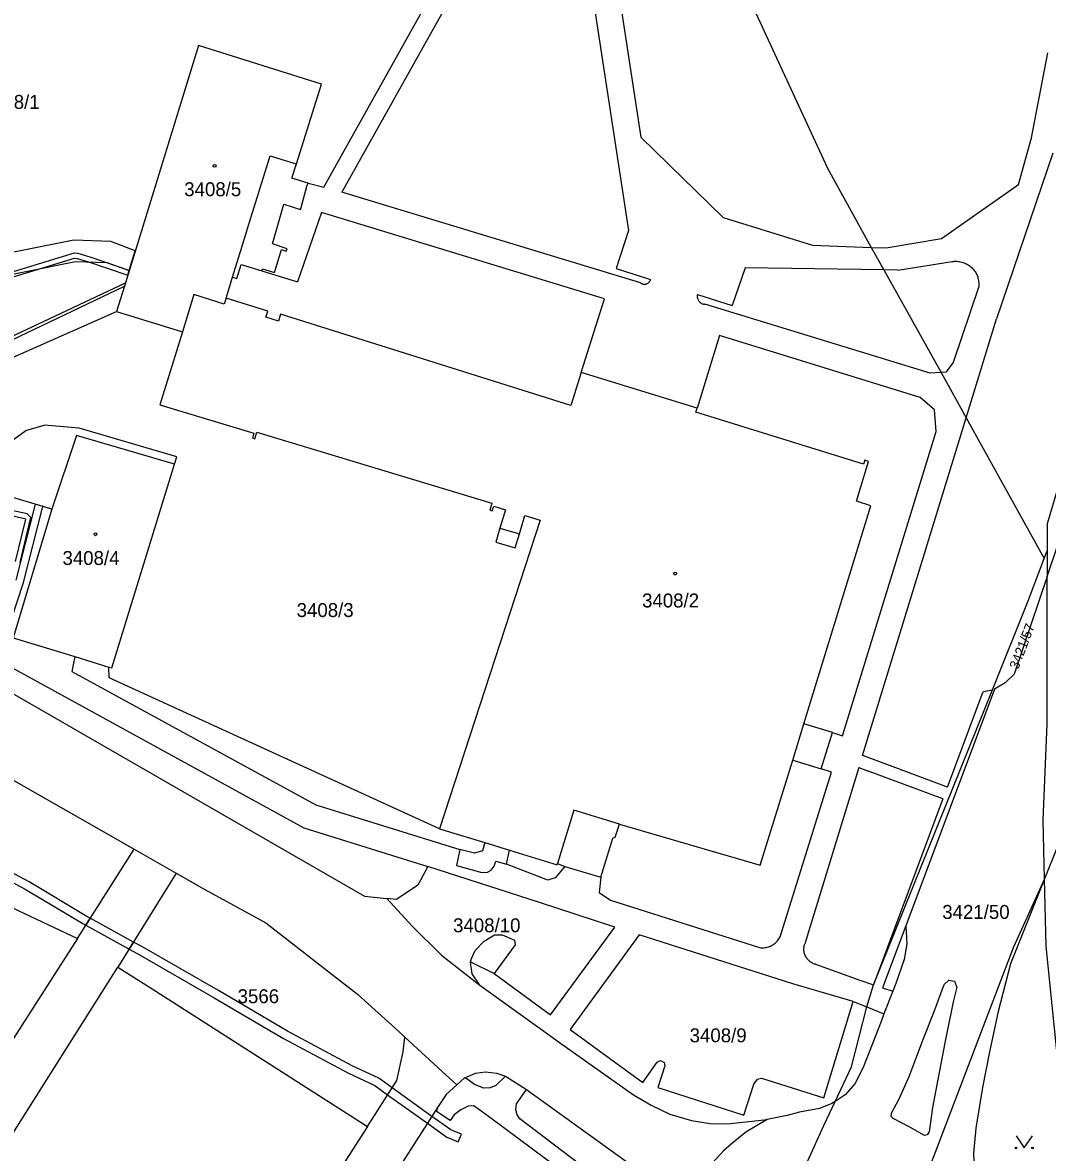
# Model space of a CAD drawing. Extents: x -869103 to -863415, y -1015889 to -1012477.
# Drawn here: x -867219.9 to -867094.9, y -1014336 to -1014198.2 of the extents above; entities that cross this region are included whole.
import ezdxf

# ---------------------------------------------------------------- set-up
doc = ezdxf.new("R2010")
doc.units = 0
for name, color, linetype in [('Hranice parcel', 7, 'Continuous'), ('Parcelní čísla', 7, 'Continuous'), ('Vnitřní kresba', 7, 'Continuous'), ('Věcná břemena k části', 7, 'Continuous'), ('Značky budov', 7, 'Continuous'), ('Značky kultur', 7, 'Continuous')]:
    doc.layers.add(name, color=color, linetype=linetype)

msp = doc.modelspace()

# ---------------------------------------------------------------- linework, layer by layer
at = {"layer": 'Hranice parcel'}
for p, q in [((-867198.43, -1014200.95), (-867207.32, -1014229.91)), ((-867224.5, -1014238), (-867207.32, -1014229.91)), ((-867208.4, -1014233.43), (-867200.36, -1014235.9)), ((-867097.21, -1014268.7), (-867095.25, -1014263.53)), ((-867095.25, -1014263.53), (-867094.91, -1014262.62)), ((-867094.91, -1014262.62), (-867094.91, -1014265.72)), ((-867224.11, -1014288.83), (-867206.26, -1014298.99)), ((-867213.18, -1014309.9), (-867206.26, -1014298.99)), ((-867206.26, -1014298.99), (-867201.14, -1014301.91)), ((-867093.73, -1014298.88), (-867095.22, -1014302.61)), ((-867201.14, -1014301.91), (-867208.23, -1014313.37)), ((-867201.14, -1014301.91), (-867197.62, -1014303.91)), ((-867178.16, -1014304.73), (-867175.45, -1014305.01)), ((-867173.99, -1014321.23), (-867173.25, -1014321.91))]:
    msp.add_line(p, q, dxfattribs=at)
for points in [[(-867168.75, -1014138.16), (-867156.35, -1014155.44), (-867152.34, -1014161.03), (-867148.38, -1014166.55), (-867140.37, -1014188), (-867131.91, -1014193.8), (-867121.71, -1014215.95), (-867116.35, -1014225.59), (-867114.82, -1014228.34), (-867107.85, -1014240.86), (-867104.79, -1014246.37), (-867095.25, -1014263.53)], [(-867195.05, -1014231.79), (-867194.26, -1014229.22), (-867193.74, -1014229.39), (-867193.19, -1014227.68), (-867190.68, -1014228.46), (-867190.6, -1014228.19), (-867189.14, -1014228.65), (-867188.27, -1014225.86), (-867187.7, -1014226.04), (-867187.6, -1014225.78), (-867189.37, -1014225.14), (-867188.02, -1014220.34), (-867185.98, -1014220.98), (-867185.9, -1014220.71), (-867185.14, -1014218.02), (-867185.05, -1014217.77), (-867187.03, -1014217.17), (-867186.44, -1014215.41), (-867183.41, -1014205.67), (-867198.43, -1014200.95)], [(-867094.91, -1014265.72), (-867089.7, -1014250.3), (-867088.19, -1014245.3), (-867086.05, -1014235.06), (-867076.16, -1014205.7)], [(-867079.43, -1014207.02), (-867090.68, -1014245.07), (-867091.77, -1014248.74), (-867094.9, -1014259.33), (-867094.91, -1014262.62)], [(-867207.32, -1014229.91), (-867207.44, -1014230.31), (-867208.4, -1014233.43)], [(-867195.05, -1014231.79), (-867195.28, -1014232.52), (-867198.96, -1014231.35), (-867200.36, -1014235.9)], [(-867169.01, -1014296.51), (-867163.5, -1014298.16), (-867163.79, -1014299.2), (-867164.73, -1014299.47), (-867166.52, -1014299.03), (-867166.94, -1014300.98), (-867163.85, -1014301.85), (-867163.17, -1014301.78), (-867162.7, -1014301.54), (-867162.36, -1014301.05), (-867162.16, -1014300.45), (-867160.85, -1014300.82), (-867160.49, -1014299.13), (-867154.68, -1014300.89), (-867154.64, -1014300.75), (-867153.72, -1014301.1), (-867149.32, -1014302.39), (-867147.86, -1014297.66), (-867147.61, -1014297.54), (-867147.06, -1014295.95), (-867129.9, -1014300.95), (-867125.94, -1014288.13), (-867122.45, -1014289.2), (-867121.09, -1014284.77), (-867124.58, -1014283.69), (-867116.39, -1014257.11), (-867118.17, -1014256.54), (-867116.71, -1014251.69), (-867117.16, -1014251.56), (-867117.31, -1014252.05), (-867137.74, -1014245.71), (-867137.59, -1014245.22), (-867151.74, -1014240.84), (-867153.01, -1014244.86), (-867188.39, -1014233.74), (-867188.66, -1014234.6), (-867190.2, -1014234.12), (-867189.96, -1014233.39), (-867195.05, -1014231.79)], [(-867200.36, -1014235.9), (-867203.14, -1014244.78), (-867191.66, -1014248.26), (-867191.84, -1014248.84), (-867191.54, -1014248.93), (-867191.3, -1014248.13), (-867162.62, -1014256.8), (-867162.87, -1014257.64), (-867162.58, -1014257.73), (-867162.4, -1014257.15), (-867160.96, -1014257.59), (-867161.64, -1014259.82), (-867162.16, -1014261.55), (-867159.8, -1014262.25), (-867159.28, -1014260.52), (-867158.61, -1014258.3), (-867156.72, -1014258.87), (-867169.01, -1014296.51)], [(-867216.31, -1014257.51), (-867225.86, -1014254.68), (-867230.16, -1014253.41), (-867231, -1014253.16), (-867231.44, -1014253.03), (-867231.31, -1014252.6), (-867224.5, -1014238)], [(-867209.33, -1014276.78), (-867208.98, -1014276.89), (-867201.32, -1014252.03), (-867213.27, -1014248.53), (-867216.31, -1014257.51)], [(-867216.31, -1014257.51), (-867221, -1014273.2), (-867213.49, -1014275.51), (-867209.33, -1014276.78)], [(-867094.91, -1014265.72), (-867098.93, -1014277.63), (-867100.02, -1014278.69), (-867101.31, -1014279.49), (-867112.13, -1014308.33), (-867112.02, -1014310.52), (-867112.33, -1014312.47), (-867113.38, -1014315.36), (-867113.74, -1014316.33), (-867114.83, -1014319.07), (-867115.17, -1014320.02), (-867117.34, -1014325.62), (-867118.37, -1014327.63), (-867119.54, -1014328.96), (-867120.78, -1014329.76)], [(-867095.22, -1014302.61), (-867095.38, -1014295.46), (-867094.92, -1014283.7), (-867094.91, -1014265.72)], [(-867120.78, -1014329.76), (-867118.78, -1014325.54), (-867116.91, -1014318.24), (-867116.1, -1014315.55), (-867101.58, -1014279.55), (-867097.21, -1014268.7)], [(-867290.73, -1014273.3), (-867283.35, -1014276.78), (-867213.18, -1014309.9)], [(-867226.08, -1014276.97), (-867223.88, -1014278.42), (-867178.16, -1014304.73)], [(-867169.01, -1014296.51), (-867209.32, -1014278.11), (-867209.33, -1014276.78)], [(-867164.1, -1014315.58), (-867165.04, -1014314.21), (-867165.16, -1014313.38), (-867165.25, -1014312.74), (-867165.08, -1014312.24), (-867164.65, -1014311.36), (-867163.56, -1014310.23), (-867162.29, -1014309.45), (-867161.39, -1014309.43), (-867159.85, -1014310.09), (-867159.78, -1014310.66), (-867162.36, -1014314.17), (-867155.49, -1014319.21), (-867147.64, -1014308.52), (-867156.83, -1014305.5), (-867170.46, -1014301.1), (-867171.65, -1014303.4), (-867174.25, -1014305.14), (-867175.45, -1014305.01)], [(-867197.62, -1014303.91), (-867190.19, -1014307.97), (-867179.03, -1014316.66), (-867173.99, -1014321.23)], [(-867095.22, -1014302.61), (-867099.06, -1014311.03), (-867109.51, -1014338.43), (-867112.29, -1014344.71)], [(-867095.22, -1014302.61), (-867099.38, -1014312.99), (-867100.88, -1014318.79), (-867101.94, -1014323.71), (-867102.78, -1014328.08), (-867103.59, -1014333.03), (-867103.87, -1014336.06), (-867103.81, -1014338.08), (-867103.15, -1014341.01), (-867102.23, -1014343.87), (-867101.46, -1014346.75), (-867101.13, -1014348.74), (-867100.62, -1014351.72)], [(-867100.37, -1014352.4), (-867098.06, -1014351.65), (-867093.72, -1014346.91), (-867091.16, -1014337.92), (-867093.52, -1014325.63), (-867095.04, -1014310.82), (-867095.22, -1014302.61)], [(-867175.45, -1014305.01), (-867172.34, -1014308.38), (-867168.77, -1014311.91), (-867164.1, -1014315.58)], [(-867213.18, -1014309.9), (-867234.57, -1014343.18), (-867235.64, -1014344.85), (-867236.31, -1014345.66), (-867237.8, -1014346.95), (-867240.45, -1014348.41), (-867241.42, -1014348.7), (-867254.63, -1014351.36), (-867273.92, -1014355.23), (-867275.91, -1014355.53), (-867276.92, -1014355.57), (-867278.91, -1014355.35), (-867280.81, -1014354.7), (-867281.75, -1014354.25), (-867287.67, -1014350.54), (-867294.86, -1014334.98), (-867295.06, -1014334.52), (-867295.17, -1014333.55), (-867295.08, -1014332.58), (-867294.85, -1014331.62), (-867294.5, -1014330.71), (-867294.18, -1014330.25)], [(-867142.45, -1014324.99), (-867142.07, -1014324.75), (-867141.6, -1014325.01), (-867141.53, -1014325.41), (-867142.4, -1014328.05), (-867131.89, -1014331.45), (-867130.66, -1014327.66), (-867130.23, -1014327.03), (-867129.73, -1014326.91), (-867122.13, -1014329.31), (-867118.56, -1014317.58), (-867125.94, -1014315.42), (-867144.68, -1014309.44), (-867153.07, -1014320.98), (-867144.21, -1014327.47), (-867142.45, -1014324.99)], [(-867198.83, -1014365.53), (-867199.65, -1014366.27), (-867200.44, -1014366.6), (-867201.51, -1014366.7), (-867202.49, -1014366.35), (-867227.36, -1014350.79), (-867227.84, -1014349.91), (-867228.16, -1014348.95), (-867228.41, -1014346.95), (-867228.3, -1014345.93), (-867227.66, -1014344.04), (-867208.23, -1014313.37)], [(-867208.23, -1014313.37), (-867204.05, -1014316.04), (-867177.79, -1014332.81)], [(-867164.1, -1014315.58), (-867157.59, -1014320.26), (-867156.72, -1014320.85), (-867154.37, -1014322.57), (-867145.35, -1014328.95), (-867143.19, -1014330.21), (-867140.91, -1014331.3), (-867138.29, -1014332.09), (-867136.03, -1014332.47), (-867133.88, -1014332.49), (-867129.07, -1014331.98)], [(-867177.79, -1014332.81), (-867174.24, -1014327.2), (-867173.43, -1014323.73), (-867173.25, -1014321.91)], [(-867173.25, -1014321.91), (-867168.7, -1014326.1), (-867166.91, -1014327.74)], [(-867166.91, -1014327.74), (-867165.99, -1014326.91), (-867164.64, -1014326.33), (-867163.42, -1014326.14), (-867162.02, -1014326.3), (-867160.98, -1014326.7), (-867158.42, -1014328.3), (-867143.55, -1014338.98), (-867141.75, -1014341.36), (-867141.11, -1014342.85), (-867140.71, -1014345)], [(-867166.91, -1014327.74), (-867168.22, -1014328.91), (-867169.16, -1014330.36)], [(-867120.78, -1014329.76), (-867121.17, -1014330.02), (-867122.69, -1014330.64), (-867125.12, -1014331.08), (-867126.63, -1014331.47), (-867129.07, -1014331.98)], [(-867126.11, -1014341.49), (-867122.16, -1014332.69), (-867120.78, -1014329.76)], [(-867169.16, -1014330.36), (-867197.3, -1014374.27), (-867197.45, -1014376.35), (-867195.9, -1014378.21), (-867180.04, -1014389.16), (-867178.41, -1014389.46)], [(-867154.5, -1014337.94), (-867162.6, -1014331.93), (-867164.84, -1014330.3), (-867165.53, -1014330.34), (-867166.43, -1014330.79), (-867167.24, -1014331.39), (-867167.7, -1014332.07), (-867169.39, -1014330.98), (-867169.16, -1014330.36)], [(-867177.79, -1014332.81), (-867192.31, -1014355.39), (-867198.83, -1014365.53)], [(-867129.07, -1014331.98), (-867131.65, -1014333.5), (-867133.44, -1014334.98), (-867134.39, -1014335.77), (-867136.12, -1014337.69), (-867137.25, -1014339.16), (-867138.27, -1014340.37), (-867139.61, -1014342.43), (-867140.71, -1014345)]]:
    msp.add_lwpolyline(points, dxfattribs=at)
at = {"layer": 'Vnitřní kresba'}
for p, q in [((-867152.34, -1014161.03), (-867144.45, -1014212.16)), ((-867183.13, -1014218.25), (-867154.53, -1014167.11)), ((-867154.02, -1014170.76), (-867180.93, -1014218.86)), ((-867154.02, -1014170.76), (-867145.98, -1014223.55)), ((-867096.81, -1014212.23), (-867094.84, -1014201.86)), ((-867144.45, -1014212.16), (-867134.4, -1014221.96)), ((-867098.39, -1014217.93), (-867096.81, -1014212.23)), ((-867094.23, -1014214.11), (-867101.09, -1014234.31)), ((-867192.42, -1014223.29), (-867189.66, -1014214.43)), ((-867189.66, -1014214.43), (-867189.01, -1014214.63)), ((-867189.01, -1014214.63), (-867186.78, -1014215.31)), ((-867186.78, -1014215.31), (-867186.44, -1014215.41)), ((-867185.05, -1014217.77), (-867183.13, -1014218.25)), ((-867107.78, -1014224.5), (-867098.39, -1014217.93)), ((-867144.52, -1014229.92), (-867180.93, -1014218.86)), ((-867183.4, -1014221.32), (-867186.35, -1014229.81)), ((-867148.9, -1014231.87), (-867183.4, -1014221.32)), ((-867134.4, -1014221.96), (-867123.54, -1014225.33)), ((-867192.76, -1014224.4), (-867192.42, -1014223.29)), ((-867145.98, -1014223.55), (-867147.49, -1014228.18)), ((-867193.21, -1014225.86), (-867192.87, -1014224.77)), ((-867192.87, -1014224.77), (-867192.76, -1014224.4)), ((-867123.54, -1014225.33), (-867116.35, -1014225.59)), ((-867114.55, -1014225.65), (-867107.78, -1014224.5)), ((-867193.73, -1014227.52), (-867193.32, -1014226.2)), ((-867193.32, -1014226.2), (-867193.21, -1014225.86)), ((-867116.35, -1014225.59), (-867114.55, -1014225.65)), ((-867194.26, -1014229.22), (-867193.73, -1014227.52)), ((-867131.73, -1014228.09), (-867133.32, -1014232.69)), ((-867114.82, -1014228.34), (-867131.73, -1014228.09)), ((-867113.12, -1014228.36), (-867106.49, -1014227.32)), ((-867190.68, -1014228.46), (-867186.35, -1014229.81)), ((-867147.49, -1014228.18), (-867143.27, -1014229.52)), ((-867113.12, -1014228.36), (-867114.82, -1014228.34)), ((-867224.47, -1014238.45), (-867207.44, -1014230.31)), ((-867103.25, -1014230.35), (-867106.38, -1014239.65)), ((-867151.74, -1014240.84), (-867148.9, -1014231.87)), ((-867137.57, -1014231.33), (-867133.32, -1014232.69)), ((-867224.33, -1014240.45), (-867208.4, -1014233.43)), ((-867109.16, -1014240.94), (-867136.64, -1014232.53)), ((-867104.79, -1014246.37), (-867101.09, -1014234.31)), ((-867134.87, -1014236.34), (-867137.59, -1014245.22)), ((-867110.4, -1014243.89), (-867134.87, -1014236.34)), ((-867106.38, -1014239.65), (-867107.26, -1014240.83)), ((-867107.85, -1014240.86), (-867109.16, -1014240.94)), ((-867107.26, -1014240.83), (-867107.85, -1014240.86)), ((-867108.64, -1014245.42), (-867110.4, -1014243.89)), ((-867108.43, -1014248.05), (-867108.64, -1014245.42)), ((-867219.48, -1014247.93), (-867217.23, -1014247.26)), ((-867212.98, -1014247.63), (-867217.23, -1014247.26)), ((-867117.43, -1014287.58), (-867104.79, -1014246.37)), ((-867223.43, -1014250.79), (-867219.48, -1014247.93)), ((-867201.05, -1014251.14), (-867212.98, -1014247.63)), ((-867119.87, -1014285.15), (-867108.43, -1014248.05)), ((-867201.32, -1014252.03), (-867201.05, -1014251.14)), ((-867161.64, -1014259.82), (-867159.28, -1014260.52)), ((-867222.6, -1014276.08), (-867185.57, -1014296.39)), ((-867213.49, -1014275.51), (-867213.85, -1014277.34)), ((-867213.85, -1014277.34), (-867184.1, -1014293.6)), ((-867107.06, -1014291.43), (-867102.72, -1014279.78)), ((-867102.72, -1014279.78), (-867101.58, -1014279.55)), ((-867125.94, -1014288.13), (-867124.58, -1014283.69)), ((-867121.09, -1014284.77), (-867119.87, -1014285.15)), ((-867116.39, -1014287.95), (-867117.43, -1014287.58)), ((-867107.06, -1014291.43), (-867116.39, -1014287.95)), ((-867127.48, -1014309.7), (-867121.21, -1014289.59)), ((-867117.88, -1014289.03), (-867124.48, -1014310.54)), ((-867121.21, -1014289.59), (-867122.45, -1014289.2)), ((-867117.88, -1014289.03), (-867116.81, -1014289.42)), ((-867107.61, -1014292.87), (-867116.81, -1014289.42)), ((-867107.61, -1014292.87), (-867116.1, -1014315.55)), ((-867184.1, -1014293.6), (-867166.52, -1014299.03)), ((-867152.62, -1014294.23), (-867154.64, -1014300.75)), ((-867147.06, -1014295.95), (-867152.62, -1014294.23)), ((-867185.57, -1014296.39), (-867170.46, -1014301.1)), ((-867163.5, -1014298.16), (-867160.49, -1014299.13)), ((-867155.8, -1014302.76), (-867160.85, -1014300.82)), ((-867153.72, -1014301.1), (-867154.93, -1014302.48)), ((-867154.93, -1014302.48), (-867155.8, -1014302.76)), ((-867149.32, -1014302.39), (-867149.54, -1014304.27)), ((-867149.54, -1014304.27), (-867148.16, -1014305.2)), ((-867148.16, -1014305.2), (-867129.99, -1014311)), ((-867112.13, -1014308.33), (-867114.98, -1014315.91)), ((-867165.25, -1014312.74), (-867162.36, -1014314.17)), ((-867123.16, -1014313.04), (-867117.77, -1014314.98)), ((-867117.77, -1014314.98), (-867116.1, -1014315.55)), ((-867114.98, -1014315.91), (-867113.74, -1014316.33)), ((-867108.15, -1014317.37), (-867107.47, -1014315.48)), ((-867107.47, -1014315.48), (-867106.89, -1014314.97)), ((-867106.89, -1014314.97), (-867106.19, -1014315.09)), ((-867105.91, -1014315.83), (-867106.37, -1014317.63)), ((-867106.19, -1014315.09), (-867105.91, -1014315.83)), ((-867118.56, -1014317.58), (-867116.91, -1014318.24)), ((-867108.49, -1014318.27), (-867108.15, -1014317.37)), ((-867106.37, -1014317.63), (-867106.58, -1014318.64)), ((-867116.91, -1014318.24), (-867114.83, -1014319.07)), ((-867109.6, -1014321.07), (-867108.49, -1014318.27)), ((-867106.58, -1014318.64), (-867107.17, -1014321.58)), ((-867109.99, -1014322.07), (-867109.6, -1014321.07)), ((-867107.17, -1014321.58), (-867107.37, -1014322.61)), ((-867111.73, -1014326.71), (-867109.99, -1014322.07)), ((-867107.37, -1014322.61), (-867108.87, -1014330.51)), ((-867165.82, -1014326.94), (-867165.99, -1014326.91)), ((-867164.73, -1014327.7), (-867165.82, -1014326.94)), ((-867160.98, -1014326.7), (-867162.14, -1014327.81)), ((-867112.97, -1014329.44), (-867111.73, -1014326.71)), ((-867163.6, -1014328.13), (-867164.73, -1014327.7)), ((-867162.85, -1014328.11), (-867163.6, -1014328.13)), ((-867162.14, -1014327.81), (-867162.85, -1014328.11)), ((-867159.61, -1014330.04), (-867158.42, -1014328.3)), ((-867159.69, -1014330.79), (-867159.61, -1014330.04)), ((-867113.89, -1014331.21), (-867112.97, -1014329.44)), ((-867159.54, -1014331.41), (-867159.69, -1014330.79)), ((-867159.22, -1014331.9), (-867159.54, -1014331.41)), ((-867113.93, -1014331.58), (-867113.89, -1014331.21)), ((-867108.87, -1014330.51), (-867109.31, -1014333.48)), ((-867144.71, -1014342.86), (-867159.22, -1014331.9)), ((-867113.7, -1014331.85), (-867113.93, -1014331.58)), ((-867111.65, -1014332.91), (-867113.7, -1014331.85)), ((-867109.88, -1014333.91), (-867111.65, -1014332.91)), ((-867109.55, -1014333.85), (-867109.88, -1014333.91)), ((-867109.31, -1014333.48), (-867109.55, -1014333.85))]:
    msp.add_line(p, q, dxfattribs=at)
for points in [[(-867106.49, -1014227.32), (-867106.34, -1014227.3), (-867106.2, -1014227.29), (-867106.05, -1014227.28), (-867105.91, -1014227.29), (-867105.76, -1014227.3), (-867105.62, -1014227.32), (-867105.47, -1014227.34), (-867105.33, -1014227.38), (-867105.19, -1014227.42), (-867105.05, -1014227.46), (-867104.92, -1014227.52), (-867104.78, -1014227.58), (-867104.66, -1014227.65), (-867104.53, -1014227.73), (-867104.41, -1014227.81), (-867104.29, -1014227.9), (-867104.18, -1014227.99), (-867104.07, -1014228.09), (-867103.97, -1014228.2), (-867103.88, -1014228.31), (-867103.79, -1014228.42), (-867103.7, -1014228.54), (-867103.62, -1014228.67), (-867103.55, -1014228.79), (-867103.49, -1014228.92), (-867103.43, -1014229.06), (-867103.38, -1014229.2), (-867103.34, -1014229.34), (-867103.31, -1014229.48), (-867103.28, -1014229.62), (-867103.26, -1014229.77), (-867103.24, -1014229.91), (-867103.24, -1014230.06), (-867103.24, -1014230.2), (-867103.25, -1014230.35)], [(-867144.52, -1014229.92), (-867144.46, -1014229.96), (-867144.39, -1014230), (-867144.32, -1014230.03), (-867144.25, -1014230.05), (-867144.17, -1014230.07), (-867144.09, -1014230.08), (-867144.02, -1014230.08), (-867143.94, -1014230.07), (-867143.87, -1014230.06), (-867143.79, -1014230.04), (-867143.72, -1014230.01), (-867143.65, -1014229.98), (-867143.59, -1014229.94), (-867143.53, -1014229.9), (-867143.47, -1014229.84), (-867143.42, -1014229.79), (-867143.37, -1014229.73), (-867143.33, -1014229.66), (-867143.3, -1014229.59), (-867143.27, -1014229.52)], [(-867137.57, -1014231.33), (-867137.58, -1014231.42), (-867137.59, -1014231.5), (-867137.59, -1014231.59), (-867137.58, -1014231.67), (-867137.57, -1014231.76), (-867137.54, -1014231.84), (-867137.51, -1014231.92), (-867137.48, -1014232), (-867137.43, -1014232.08), (-867137.38, -1014232.15), (-867137.33, -1014232.21), (-867137.27, -1014232.27), (-867137.2, -1014232.33), (-867137.13, -1014232.38), (-867137.05, -1014232.42), (-867136.98, -1014232.46), (-867136.89, -1014232.48), (-867136.81, -1014232.51), (-867136.73, -1014232.52), (-867136.64, -1014232.53)], [(-867129.99, -1014311), (-867129.85, -1014311.02), (-867129.72, -1014311.02), (-867129.58, -1014311.02), (-867129.44, -1014311.01), (-867129.31, -1014311), (-867129.17, -1014310.97), (-867129.04, -1014310.95), (-867128.91, -1014310.91), (-867128.78, -1014310.86), (-867128.65, -1014310.81), (-867128.53, -1014310.75), (-867128.41, -1014310.68), (-867128.29, -1014310.61), (-867128.18, -1014310.53), (-867128.07, -1014310.45), (-867127.97, -1014310.35), (-867127.88, -1014310.26), (-867127.78, -1014310.16), (-867127.7, -1014310.05), (-867127.62, -1014309.94), (-867127.55, -1014309.82), (-867127.48, -1014309.7)], [(-867123.16, -1014313.04), (-867123.28, -1014313), (-867123.39, -1014312.96), (-867123.5, -1014312.91), (-867123.61, -1014312.85), (-867123.71, -1014312.79), (-867123.81, -1014312.72), (-867123.91, -1014312.64), (-867123.99, -1014312.56), (-867124.08, -1014312.47), (-867124.16, -1014312.38), (-867124.23, -1014312.28), (-867124.3, -1014312.18), (-867124.36, -1014312.07), (-867124.41, -1014311.96), (-867124.46, -1014311.85), (-867124.5, -1014311.74), (-867124.53, -1014311.62), (-867124.55, -1014311.5), (-867124.57, -1014311.38), (-867124.58, -1014311.26), (-867124.58, -1014311.14), (-867124.58, -1014311.02), (-867124.56, -1014310.9), (-867124.54, -1014310.78), (-867124.52, -1014310.66), (-867124.48, -1014310.54)]]:
    msp.add_lwpolyline(points, dxfattribs=at)
at = {"layer": 'Věcná břemena k části'}
for points in [[(-867226.18, -1014229.87), (-867213.41, -1014227.31), (-867209.61, -1014227.45), (-867206.86, -1014228.41), (-867206.12, -1014226.01), (-867209.09, -1014224.87), (-867213.63, -1014224.71), (-867227.48, -1014227.47)], [(-867221.79, -1014229.43), (-867213.52, -1014226.92), (-867213.21, -1014226.95), (-867211.81, -1014227.35), (-867207.04, -1014228.99), (-867206.86, -1014228.41), (-867211.63, -1014226.77), (-867213.09, -1014226.35), (-867213.58, -1014226.3), (-867221.95, -1014228.85)], [(-867220.16, -1014264.01), (-867218.87, -1014258.55), (-867219.29, -1014258.09), (-867224.29, -1014257.02)], [(-867221.2, -1014270.93), (-867219.74, -1014266.47), (-867217.43, -1014257.37), (-867217.37, -1014257.2), (-867218.33, -1014256.91), (-867218.39, -1014257.09), (-867220.7, -1014266.19)], [(-867224.45, -1014257.6), (-867219.61, -1014258.65), (-867219.53, -1014258.73), (-867220.76, -1014263.89)], [(-867225.51, -1014300.7), (-867219.55, -1014303.87), (-867212.53, -1014308.05), (-867212.14, -1014308.26), (-867211.61, -1014307.42), (-867212.03, -1014307.19), (-867219.05, -1014302.99), (-867225.03, -1014299.82)]]:
    msp.add_lwpolyline(points, dxfattribs=at)
for points in [[(-867212.14, -1014308.26), (-867206.87, -1014311.17), (-867206.34, -1014310.32), (-867211.61, -1014307.42)], [(-867195.99, -1014316.25), (-867205.33, -1014310.87), (-867206.34, -1014310.32), (-867206.87, -1014311.17), (-867205.82, -1014311.75), (-867196.49, -1014317.11), (-867188.05, -1014322.09), (-867180.11, -1014326.32), (-867176.92, -1014327.8), (-867175.34, -1014328.94), (-867170.48, -1014332.42), (-867168.13, -1014334.11), (-867166.73, -1014334.69), (-867166.35, -1014333.77), (-867167.64, -1014333.23), (-867169.94, -1014331.58), (-867174.81, -1014328.1), (-867176.42, -1014326.94), (-867179.67, -1014325.42), (-867187.56, -1014321.21)]]:
    msp.add_lwpolyline(points, close=True, dxfattribs=at)
at = {"layer": 'Značky budov'}
for centre in [(-867196.45, -1014215.64), (-867210.97, -1014260.59), (-867140.27, -1014265.38)]:
    msp.add_circle(centre, 0.175, dxfattribs=at)
at = {"layer": 'Značky kultur'}
msp.add_lwpolyline([(-867098.7, -1014333.94), (-867097.7, -1014335.44), (-867096.7, -1014333.94)], dxfattribs=at)
for centre in [(-867098.7, -1014335.44), (-867096.7, -1014335.44)]:
    msp.add_circle(centre, 0.1, dxfattribs=at)

# ---------------------------------------------------------------- texts
at = {"layer": 'Parcelní čísla'}
for s, p in [('3408/1', (-867224.74, -1014208.7)), ('3408/5', (-867200.15, -1014219.35)), ('3408/4', (-867215, -1014264.33)), ('3408/2', (-867144.31, -1014269.51)), ('3408/3', (-867186.44, -1014270.68)), ('3421/50', (-867107.7, -1014307.5)), ('3408/10', (-867167.36, -1014309.13)), ('3566', (-867193.64, -1014317.78)), ('3408/9', (-867138.51, -1014322.55))]:
    msp.add_text(s, height=1.7, dxfattribs=at).set_placement(p)
msp.add_text('3421/57', height=1.19, rotation=69, dxfattribs=at).set_placement((-867098.44, -1014277.14))

doc.saveas('drawing.dxf')
